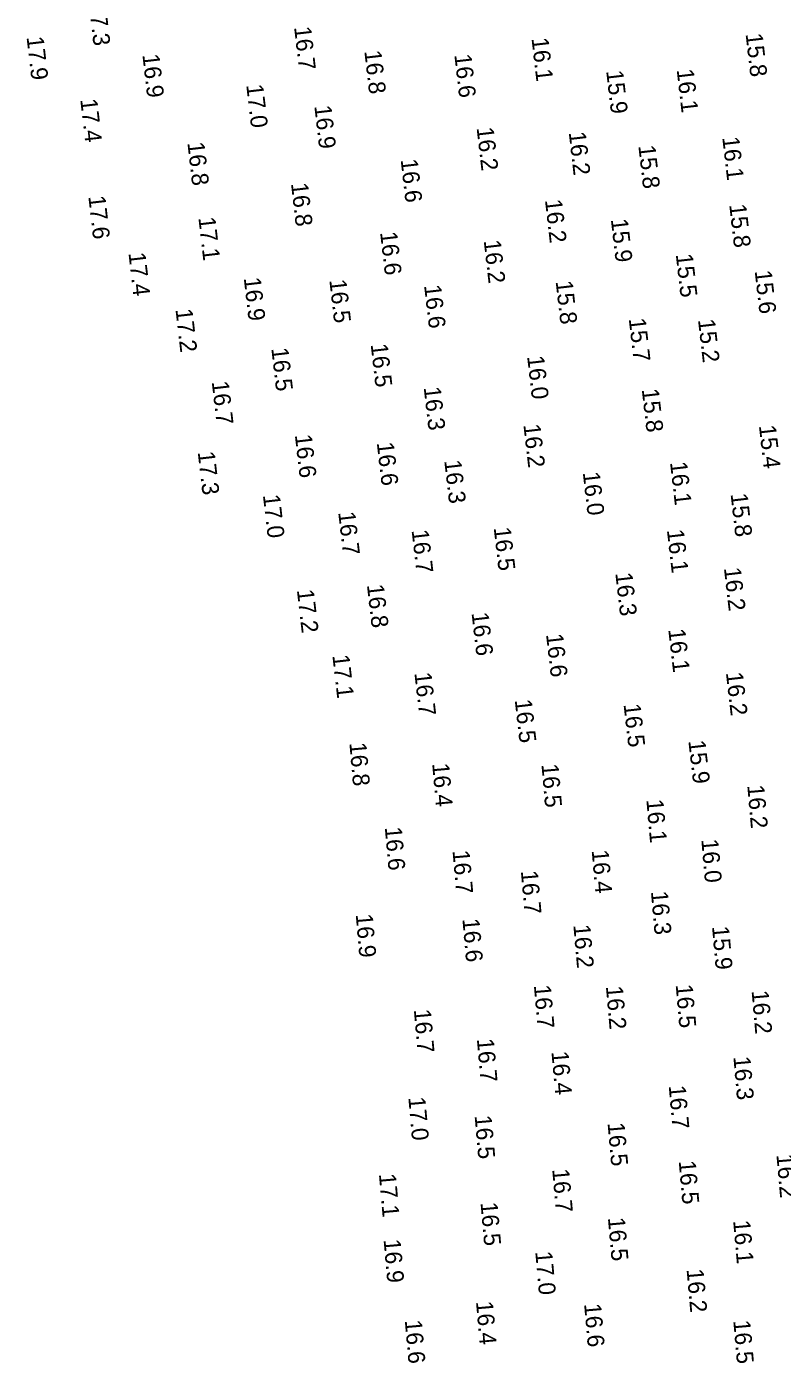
# Model space of a CAD drawing. Extents: x 1023796 to 1112670, y 656573 to 837340.
# Drawn here: x 1110682.5 to 1110905.5, y 678458.8 to 678853.6 of the extents above; entities that cross this region are included whole.
import ezdxf

# ---------------------------------------------------------------- set-up
doc = ezdxf.new("R2010")
doc.units = 0
doc.layers.add('V-TOPO-SOUN', color=7, linetype='Continuous')

msp = doc.modelspace()

# ---------------------------------------------------------------- texts
at = {"layer": 'V-TOPO-SOUN'}
for s, rotation, p in [('17.3 ', 276.5594, (1110700.77, 678860.63)), ('16.7 ', 276.5594, (1110761.4, 678853.45)), ('17.9 ', 276.5594, (1110682.43, 678850.5)), ('16.1 ', 276.5594, (1110831.48, 678850.14)), ('15.8 ', 276.5594, (1110894.67, 678851.45)), ('16.9 ', 276.5594, (1110716.62, 678845.31)), ('16.8 ', 276.5594, (1110782.13, 678846.4)), ('16.6 ', 276.5594, (1110808.7, 678845.3)), ('15.9 ', 276.5594, (1110853.52, 678840.52)), ('16.1 ', 276.5594, (1110874.33, 678840.89)), ('17.0 ', 276.5594, (1110747.27, 678836.39)), ('17.4 ', 276.5594, (1110698.28, 678832.09)), ('16.9 ', 276.5594, (1110767.37, 678830.19)), ('16.2 ', 276.5594, (1110815.27, 678823.72)), ('16.2 ', 276.5594, (1110842.47, 678822.38)), ('16.8 ', 276.5594, (1110729.9, 678819.33)), ('15.8 ', 276.5594, (1110863.01, 678818.41)), ('16.1 ', 276.5594, (1110887.78, 678820.91)), ('16.6 ', 276.5594, (1110792.85, 678814.33)), ('16.8 ', 276.5594, (1110760.48, 678807.29)), ('17.6 ', 276.5594, (1110700.66, 678803.5)), ('16.2 ', 276.5594, (1110835.45, 678802.4)), ('15.8 ', 276.5594, (1110889.84, 678801.02)), ('17.1 ', 276.5594, (1110733.15, 678797.19)), ('15.9 ', 276.5594, (1110854.9, 678796.69)), ('16.6 ', 276.5594, (1110786.78, 678792.87)), ('16.2 ', 276.5594, (1110817.37, 678790.42)), ('17.4 ', 276.5594, (1110712.51, 678786.72)), ('15.5 ', 276.5594, (1110874.06, 678786.33)), ('16.9 ', 276.5594, (1110746.54, 678779.37)), ('16.5 ', 276.5594, (1110771.8, 678778.75)), ('15.8 ', 276.5594, (1110838.6, 678778.38)), ('15.6 ', 276.5594, (1110897.35, 678781.46)), ('16.6 ', 276.5594, (1110799.77, 678777.16)), ('17.2 ', 276.5594, (1110726.39, 678770.08)), ('15.7 ', 276.5594, (1110860.18, 678767.33)), ('15.2 ', 276.5594, (1110880.62, 678767.06)), ('16.5 ', 276.5594, (1110754.67, 678758.61)), ('16.5 ', 276.5594, (1110784, 678759.79)), ('16.0 ', 276.5594, (1110830.18, 678756.21)), ('16.7 ', 276.5594, (1110737.09, 678748.72)), ('16.3 ', 276.5594, (1110799.65, 678747.05)), ('15.8 ', 276.5594, (1110864.02, 678746.49)), ('16.2 ', 276.5594, (1110829.08, 678736.03)), ('15.4 ', 276.5594, (1110898.6, 678735.73)), ('16.6 ', 276.5594, (1110761.62, 678733)), ('16.6 ', 276.5594, (1110785.8, 678730.7)), ('17.3 ', 276.5594, (1110732.95, 678727.96)), ('16.3 ', 276.5594, (1110805.72, 678725.43)), ('16.1 ', 276.5594, (1110872.36, 678724.94)), ('16.0 ', 276.5594, (1110846.61, 678721.92)), ('17.0 ', 276.5594, (1110752.19, 678715.23)), ('15.8 ', 276.5594, (1110890.24, 678715.59)), ('16.7 ', 276.5594, (1110774.42, 678710.18)), ('16.7 ', 276.5594, (1110796.08, 678704.86)), ('16.5 ', 276.5594, (1110820.32, 678705.59)), ('16.1 ', 276.5594, (1110871.44, 678704.93)), ('16.3 ', 276.5594, (1110856.21, 678692.2)), ('16.2 ', 276.5594, (1110888.27, 678693.71)), ('17.2 ', 276.5594, (1110762.22, 678687.21)), ('16.8 ', 276.5594, (1110782.89, 678688.72)), ('16.6 ', 276.5594, (1110813.78, 678680.44)), ('16.1 ', 276.5594, (1110871.84, 678675.57)), ('16.6 ', 276.5594, (1110835.76, 678674.14)), ('17.1 ', 276.5594, (1110772.69, 678667.92)), ('16.7 ', 276.5594, (1110796.9, 678662.73)), ('16.2 ', 276.5594, (1110888.86, 678662.77)), ('16.5 ', 276.5594, (1110826.52, 678654.74)), ('16.5 ', 276.5594, (1110858.64, 678653.46)), ('16.8 ', 275, (1110777.72, 678642.06)), ('15.9 ', 276.5594, (1110877.77, 678642.66)), ('16.4 ', 275, (1110802.16, 678635.96)), ('16.5 ', 275, (1110834.41, 678635.74)), ('16.2 ', 275, (1110895.17, 678629.5)), ('16.1 ', 275, (1110865.38, 678625.27)), ('16.6 ', 275, (1110788.17, 678617.15)), ('16.0 ', 275, (1110881.6, 678613.52)), ('16.7 ', 275, (1110808.17, 678610.21)), ('16.4 ', 275, (1110849.24, 678610.34)), ('16.7 ', 275, (1110828.34, 678604.2)), ('16.3 ', 275, (1110866.73, 678598.16)), ('16.9 ', 275, (1110779.59, 678591.41)), ('16.6 ', 275, (1110811.08, 678590.08)), ('16.2 ', 275, (1110843.83, 678588.29)), ('15.9 ', 275, (1110884.77, 678587.83)), ('16.7 ', 275, (1110832.18, 678570.44)), ('16.2 ', 275, (1110853.44, 678570.15)), ('16.5 ', 275, (1110874.04, 678570.62)), ('16.2 ', 275, (1110896.45, 678568.83)), ('16.7 ', 275, (1110796.75, 678563.26)), ('16.7 ', 275, (1110815.35, 678554.6)), ('16.4 ', 275, (1110837.36, 678550.86)), ('16.3 ', 275, (1110891.07, 678549.35)), ('17.0 ', 275, (1110795.12, 678537.37)), ('16.7 ', 275, (1110871.98, 678540.78)), ('16.5 ', 275, (1110814.69, 678531.93)), ('16.5 ', 275, (1110853.93, 678529.8)), ('16.5 ', 275, (1110874.93, 678518.55)), ('16.2 ', 275, (1110903.77, 678520.44)), ('17.1 ', 275, (1110786.44, 678514.7)), ('16.7 ', 275, (1110837.59, 678516.14)), ('16.5 ', 275, (1110816.43, 678506.28)), ('16.5 ', 275, (1110854.03, 678501.78)), ('16.1 ', 275, (1110891, 678500.96)), ('16.9 ', 275, (1110787.82, 678495.34)), ('17.0 ', 275, (1110832.59, 678491.77)), ('16.2 ', 275, (1110877.26, 678486.55)), ('16.4 ', 275, (1110815.09, 678477.04)), ('16.6 ', 275, (1110847, 678476.37)), ('16.6 ', 275, (1110794.08, 678471.48)), ('16.5 ', 275, (1110891.04, 678471.44))]:
    msp.add_text(s, height=5, rotation=rotation, dxfattribs=at).set_placement(p)

doc.saveas('drawing.dxf')
